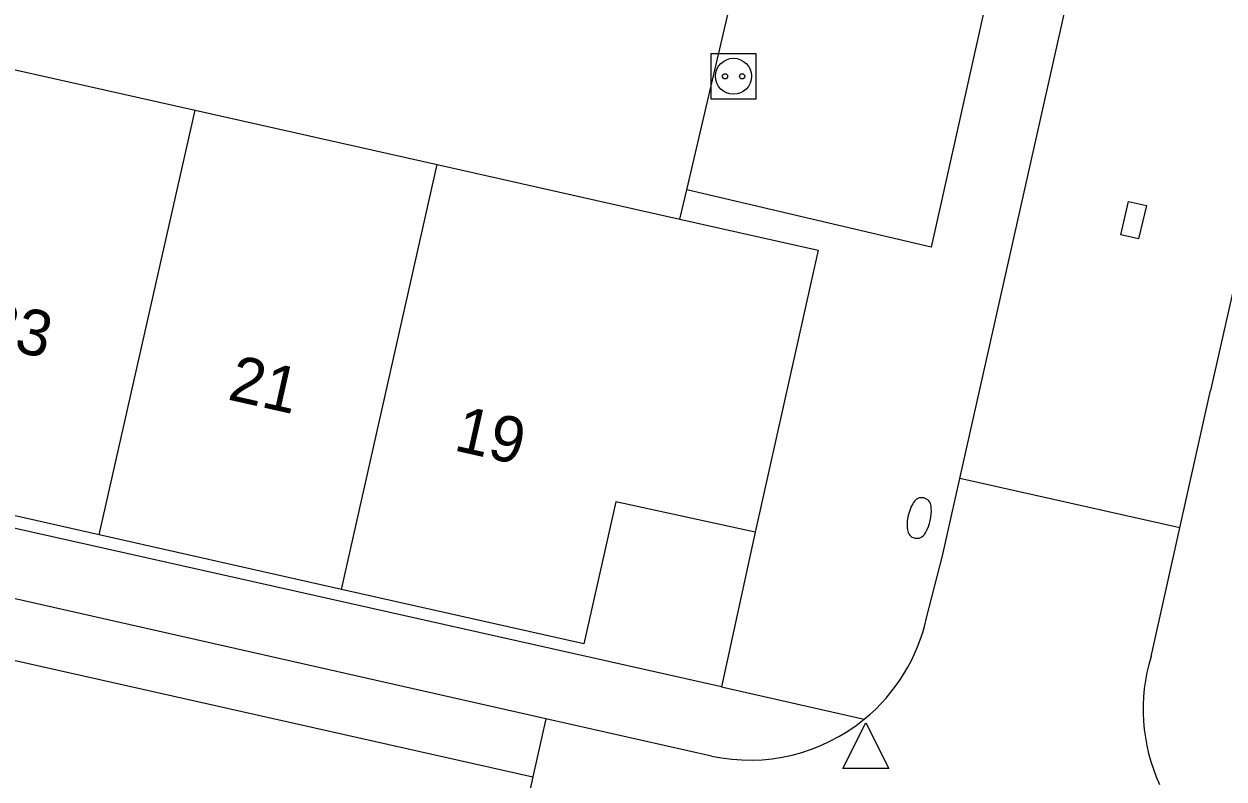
# Model space of a CAD drawing. Extents: x 128999 to 131010, y 395498 to 399007.
# Drawn here: x 129270.27 to 129296.47, y 398819.76 to 398836.25 of the extents above; entities that cross this region are included whole.
import ezdxf

# ---------------------------------------------------------------- set-up
doc = ezdxf.new("R2010")
doc.units = 0
for name, color, linetype in [('gg-afsc-muur', 7, 'Continuous'), ('gg-anno-huisnummerreeks BGT', 7, 'Continuous'), ('gg-bbg-hoofdgebouw', 7, 'Continuous'), ('gg-bbg-tussenscheiding', 7, 'Continuous'), ('gg-knt-verharding', 7, 'Continuous'), ('gg-knt-verharding nz', 7, 'Continuous'), ('gt-grn-weggrens', 7, 'Continuous'), ('gt-symb-brandkraan', 7, 'Continuous'), ('gt-symb-kolk center center', 7, 'Continuous'), ('gt-symb-laadpunt elektrisch vervoer', 7, 'Continuous'), ('gt-symb-waterafsluiter', 7, 'Continuous')]:
    doc.layers.add(name, color=color, linetype=linetype)

# ---------------------------------------------------------------- blocks, each defined once
blk = doc.blocks.new('gt0-KOLKCC')
at = {"layer": 'gt-symb-kolk center center'}
blk.add_lwpolyline([(-0.375, 0.2), (0.375, 0.2), (0.375, -0.2), (-0.375, -0.2)], close=True, dxfattribs=at)
blk = doc.blocks.new('gt0-LEV')
at = {"layer": 'gt-symb-laadpunt elektrisch vervoer'}
blk.add_lwpolyline([(-0.486, 0.501), (0.486, 0.501), (0.486, -0.499), (-0.486, -0.499)], close=True, dxfattribs=at)
for centre, radius in [((0, 0), 0.393), ((-0.186, 0), 0.0566), ((0.186, 0), 0.0566)]:
    blk.add_circle(centre, radius, dxfattribs=at)
blk = doc.blocks.new('gt0-BR')
at = {"layer": 'gt-symb-brandkraan'}
for centre, radius, start, end in [((-0.244, 0), 0.206, 107.5669, 252.4331), ((0.599, -2.664), 3, 106.892, 107.5669), ((0, -0.691), 0.938, 73.108, 106.892), ((-0.599, -2.664), 3, 72.4331, 73.108), ((0.244, 0), 0.206, 287.567, 72.4331), ((0.599, 2.664), 3, 252.4331, 253.108), ((0, 0.691), 0.938, 253.108, 286.8921), ((-0.599, 2.664), 3, 286.8921, 287.567)]:
    blk.add_arc(centre, radius, start, end, dxfattribs=at)
blk = doc.blocks.new('gt0-WAFSL')
at = {"layer": 'gt-symb-waterafsluiter'}
for p, q in [((-0.5, -0.333), (0, 0.667)), ((0, 0.667), (0.5, -0.333)), ((0.5, -0.333), (-0.5, -0.333))]:
    blk.add_line(p, q, dxfattribs=at)

msp = doc.modelspace()

# ---------------------------------------------------------------- linework, layer by layer
at = {"layer": 'gg-afsc-muur'}
for p, q in [((129284.739, 398832.626), (129287.621, 398844.96)), ((129284.59, 398831.989), (129284.739, 398832.626))]:
    msp.add_line(p, q, dxfattribs=at)
at = {"layer": 'gg-bbg-hoofdgebouw'}
for p, q in [((129268.715, 398835.555), (129274.004, 398834.367)), ((129274.004, 398834.367), (129279.292, 398833.179)), ((129279.292, 398833.179), (129284.59, 398831.989)), ((129271.914, 398825.092), (129266.626, 398826.283)), ((129277.202, 398823.901), (129271.914, 398825.092))]:
    msp.add_line(p, q, dxfattribs=at)
for points in [[(129284.59, 398831.989), (129287.611, 398831.31), (129286.231, 398825.15)], [(129286.231, 398825.15), (129283.19, 398825.81), (129282.491, 398822.71), (129277.202, 398823.901)]]:
    msp.add_lwpolyline(points, dxfattribs=at)
at = {"layer": 'gg-bbg-tussenscheiding'}
for p, q in [((129271.914, 398825.092), (129274.004, 398834.367)), ((129277.202, 398823.901), (129279.292, 398833.179))]:
    msp.add_line(p, q, dxfattribs=at)
at = {"layer": 'gg-knt-verharding'}
for p, q in [((129290.701, 398826.322), (129294.924, 398845.129)), ((129299.728, 398843.997), (129296.17, 398828.246)), ((129285.501, 398821.77), (129229.541, 398834.33)), ((129281.665, 398821.072), (129229.744, 398832.826)), ((129295.501, 398825.243), (129296.17, 398828.246)), ((129290.321, 398824.63), (129290.701, 398826.322)), ((129295.501, 398825.243), (129290.701, 398826.322)), ((129286.231, 398825.15), (129285.501, 398821.77)), ((129294.875, 398822.435), (129295.501, 398825.243)), ((129289.974, 398823.277), (129290.321, 398824.63)), ((129281.665, 398821.072), (129281.382, 398819.805)), ((129285.276, 398820.258), (129281.665, 398821.072)), ((129281.382, 398819.805), (129280.484, 398815.774))]:
    msp.add_line(p, q, dxfattribs=at)
msp.add_lwpolyline([(129287.621, 398844.96), (129292.848, 398843.788), (129290.076, 398831.379), (129284.739, 398832.626)], dxfattribs=at)
for centre, radius, start, end in [((129286.109, 398824.128), 3.958, 309.2893, 347.5795), ((129298.632, 398821.279), 3.93, 162.9024, 204.6687), ((129286.108, 398824.128), 3.958, 257.8691, 309.3053)]:
    msp.add_arc(centre, radius, start, end, dxfattribs=at)
at = {"layer": 'gg-knt-verharding nz'}
msp.add_line((129229.438, 398831.478), (129281.382, 398819.805), dxfattribs=at)
at = {"layer": 'gt-grn-weggrens'}
msp.add_line((129285.501, 398821.77), (129288.615, 398821.065), dxfattribs=at)

# ---------------------------------------------------------------- block references
at = {"layer": 'gt-symb-brandkraan', "rotation": 77.35314650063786}
msp.add_blockref('gt0-BR', (129289.815, 398825.459), dxfattribs=at)
at = {"layer": 'gt-symb-kolk center center', "rotation": -103.11914463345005}
msp.add_blockref('gt0-KOLKCC', (129294.493, 398831.966), dxfattribs=at)
at = {"layer": 'gt-symb-laadpunt elektrisch vervoer'}
msp.add_blockref('gt0-LEV', (129285.761, 398835.109), dxfattribs=at)
at = {"layer": 'gt-symb-waterafsluiter'}
msp.add_blockref('gt0-WAFSL', (129288.648, 398820.319), dxfattribs=at)

# ---------------------------------------------------------------- texts
at = {"layer": 'gg-anno-huisnummerreeks BGT'}
for s, p in [('23', (129269.299, 398829.269)), ('21', (129274.692, 398828.054)), ('19', (129279.627, 398826.943))]:
    msp.add_text(s, height=1, rotation=347.3, dxfattribs=at).set_placement(p)

doc.saveas('drawing.dxf')
